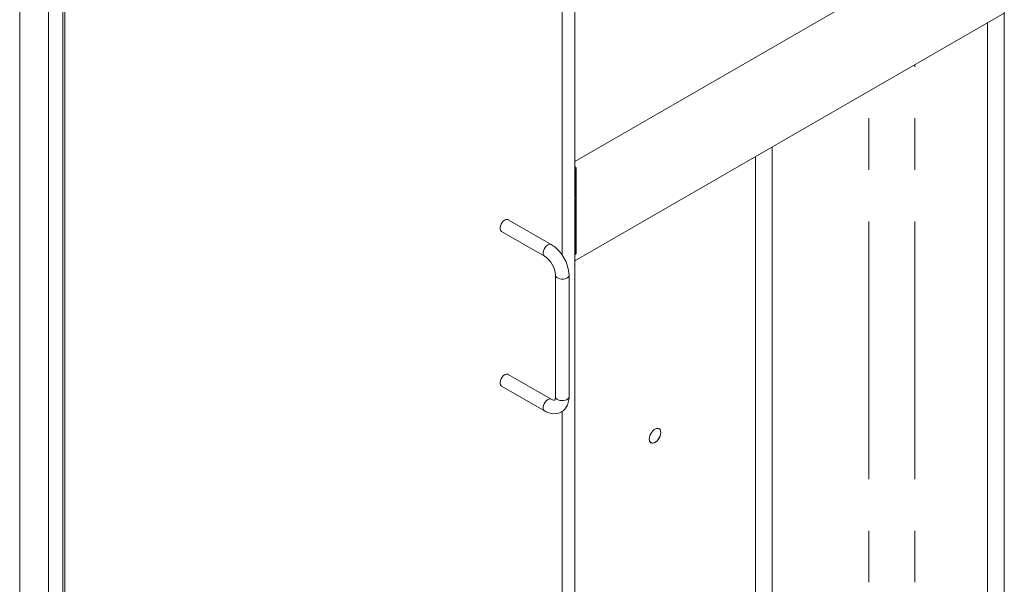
# Model space of a CAD drawing. Header units: millimetres. Extents: x 450 to 25135, y 150 to 17673.
# Tile 336 of 463: x 20577 to 21305, y 8512 to 8929. Entities that reach past the tile are written whole.
import ezdxf

# ---------------------------------------------------------------- set-up
doc = ezdxf.new("R2010")
doc.units = ezdxf.units.MM
doc.linetypes.add('SLD-Centrada-doble', pattern=[12.7, 6.35, -1.27, 1.27, -1.27, 1.27, -1.27])
doc.linetypes.add('SLD-Continua', pattern=[0])
doc.layers.add('OCULTA', color=8, linetype='SLD-Continua')

msp = doc.modelspace()

# ---------------------------------------------------------------- linework, layer by layer
at = {"layer": 'OCULTA', "linetype": 'SLD-Continua', "lineweight": 18, "ltscale": 30}
for p, q in [((20987.22, 9363.96), (20987.22, 8139)), ((20978.03, 8755.39), (20978.03, 9344.78)), ((20577.1, 7926.79), (20577.1, 9151.75)), ((20598.31, 7914.54), (20598.31, 9139.51)), ((20608.92, 9133.38), (20608.92, 7932.92)), ((20610.33, 9132.56), (20610.33, 7932.1)), ((21304.65, 8068.58), (21304.65, 9023.77)), ((21304.65, 8068.58), (21304.65, 9023.77)), ((21304.65, 8068.58), (21304.65, 9023.77)), ((21304.65, 9007.72), (20987.22, 8824.52)), ((21304.65, 9007.72), (20987.22, 8824.52)), ((21304.65, 9007.72), (20987.22, 8824.52)), ((21304.65, 8934.22), (20987.22, 8751.02)), ((21304.65, 8934.22), (20987.22, 8751.02)), ((21304.65, 8934.22), (20987.22, 8751.02)), ((21292.28, 8075.72), (21292.28, 8927.08)), ((21292.28, 8075.72), (21292.28, 8927.08)), ((21292.28, 8075.72), (21292.28, 8927.08)), ((21133.18, 8167.55), (21133.18, 8835.26)), ((21133.18, 8167.55), (21133.18, 8835.26)), ((21133.18, 8167.55), (21133.18, 8835.26)), ((21120.8, 8174.69), (21120.8, 8828.12)), ((21120.8, 8174.69), (21120.8, 8828.12)), ((21120.8, 8174.69), (21120.8, 8828.12)), ((20987.22, 8820.88), (20987.57, 8820.68)), ((20987.57, 8818.64), (20987.22, 8818.43)), ((20988.3, 8797.62), (20988.3, 8819.66)), ((20987.22, 8798.85), (20987.57, 8798.64)), ((20987.57, 8796.6), (20987.22, 8796.4)), ((20987.22, 8755.57), (20987.22, 8796.4)), ((20988.3, 8756.79), (20988.3, 8797.62)), ((20969.92, 8763.19), (20938.1, 8781.55)), ((20933.1, 8772.89), (20964.92, 8754.53)), ((20987.57, 8755.77), (20987.22, 8755.57)), ((20973.03, 8740.49), (20973.03, 8650.66)), ((20983.03, 8650.66), (20983.03, 8740.49)), ((20969.92, 8648.86), (20938.1, 8667.22)), ((20933.1, 8658.56), (20964.92, 8640.2)), ((20978.03, 8144.31), (20978.03, 8639.88))]:
    msp.add_line(p, q, dxfattribs=at)
at = {"layer": 'OCULTA', "linetype": 'SLD-Centrada-doble', "lineweight": 18, "ltscale": 30}
for p, q in [((21238.54, 8208.77), (21238.54, 8896.07)), ((21238.54, 8208.77), (21238.54, 8896.07)), ((21238.54, 8208.77), (21238.54, 8896.07)), ((21204.6, 8208.77), (21204.6, 8876.48)), ((21204.6, 8208.77), (21204.6, 8876.48)), ((21204.6, 8208.77), (21204.6, 8876.48)), ((20987.57, 8798.64), (20987.57, 8818.64)), ((20987.57, 8755.77), (20987.57, 8796.6))]:
    msp.add_line(p, q, dxfattribs=at)
at = {"layer": 'OCULTA', "linetype": 'SLD-Continua', "lineweight": 18, "ltscale": 30, "flags": 128}
for points in [[(20933.1, 8772.89), (20932.86, 8773.06), (20932.36, 8773.72), (20932.1, 8774.65), (20932.1, 8775.76), (20932.36, 8776.98), (20932.86, 8778.22), (20933.56, 8779.38), (20934.42, 8780.39), (20935.36, 8781.16), (20936.32, 8781.64), (20937.23, 8781.79), (20938.01, 8781.6), (20938.1, 8781.55)], [(20938.1, 8667.22), (20938.01, 8667.27), (20937.23, 8667.46), (20936.32, 8667.31), (20935.36, 8666.83), (20934.42, 8666.06), (20933.56, 8665.05), (20932.86, 8663.89), (20932.36, 8662.65), (20932.1, 8661.43), (20932.1, 8660.32), (20932.36, 8659.39), (20932.86, 8658.73), (20933.1, 8658.56)], [(20964.92, 8640.2), (20966.03, 8639.61), (20968.1, 8638.76), (20969.99, 8638.28), (20971.82, 8638.09), (20973.59, 8638.17), (20975.45, 8638.59), (20977.14, 8639.3), (20978.63, 8640.28), (20979.92, 8641.49), (20980.98, 8642.91), (20981.83, 8644.51), (20982.47, 8646.29), (20982.87, 8648.26), (20983.02, 8650.36), (20983.03, 8650.66)], [(20973.03, 8650.66), (20973.01, 8650.08), (20972.89, 8649.2), (20972.7, 8648.59), (20972.53, 8648.25), (20972.43, 8648.13), (20972.42, 8648.12), (20972.34, 8648.1), (20972.07, 8648.09), (20971.58, 8648.16), (20970.83, 8648.41), (20969.92, 8648.86)], [(21050.82, 8624.28), (21050.69, 8625.39), (21050.33, 8626.29), (21049.75, 8626.93), (21048.98, 8627.27), (21048.07, 8627.3), (21047.07, 8627), (21046.04, 8626.41), (21045.05, 8625.55), (21044.14, 8624.48), (21043.37, 8623.25), (21042.79, 8621.93), (21042.42, 8620.61), (21042.3, 8619.37), (21042.42, 8618.26), (21042.79, 8617.36), (21043.37, 8616.72), (21044.14, 8616.38), (21045.05, 8616.35), (21046.04, 8616.64), (21047.07, 8617.24), (21048.07, 8618.1), (21048.98, 8619.17), (21049.75, 8620.4), (21050.33, 8621.71), (21050.69, 8623.03), (21050.82, 8624.28)], [(21050.82, 8624.28), (21050.69, 8625.39), (21050.33, 8626.29), (21049.75, 8626.93), (21048.98, 8627.27), (21048.07, 8627.3), (21047.07, 8627), (21046.04, 8626.41), (21045.05, 8625.55), (21044.14, 8624.48), (21043.37, 8623.25), (21042.79, 8621.93), (21042.42, 8620.61), (21042.3, 8619.37), (21042.42, 8618.26), (21042.79, 8617.36), (21043.37, 8616.72), (21044.14, 8616.38), (21045.05, 8616.35), (21046.04, 8616.64), (21047.07, 8617.24), (21048.07, 8618.1), (21048.98, 8619.17), (21049.75, 8620.4), (21050.33, 8621.71), (21050.69, 8623.03), (21050.82, 8624.28)], [(21050.82, 8624.28), (21050.69, 8625.39), (21050.33, 8626.29), (21049.75, 8626.93), (21048.98, 8627.27), (21048.07, 8627.3), (21047.07, 8627), (21046.04, 8626.41), (21045.05, 8625.55), (21044.14, 8624.48), (21043.37, 8623.25), (21042.79, 8621.93), (21042.42, 8620.61), (21042.3, 8619.37), (21042.42, 8618.26), (21042.79, 8617.36), (21043.37, 8616.72), (21044.14, 8616.38), (21045.05, 8616.35), (21046.04, 8616.64), (21047.07, 8617.24), (21048.07, 8618.1), (21048.98, 8619.17), (21049.75, 8620.4), (21050.33, 8621.71), (21050.69, 8623.03), (21050.82, 8624.28)], [(21046.54, 8626.73), (21046.81, 8626.88), (21047.85, 8627.25), (21048.81, 8627.28), (21049.63, 8626.97), (21050.26, 8626.34), (21050.65, 8625.42), (21050.78, 8624.28), (21050.78, 8624.28), (21050.65, 8622.99), (21050.26, 8621.62), (21049.63, 8620.27), (21048.81, 8619.01), (21047.85, 8617.93), (21046.81, 8617.1), (21045.74, 8616.56), (21044.73, 8616.36), (21043.84, 8616.5), (21043.11, 8616.97), (21042.6, 8617.75), (21042.33, 8618.79), (21042.3, 8619.39), (21042.33, 8618.79), (21042.6, 8617.75), (21043.11, 8616.97), (21043.84, 8616.5), (21044.73, 8616.36), (21045.74, 8616.56), (21046.81, 8617.1), (21047.85, 8617.93), (21048.81, 8619.01), (21049.63, 8620.27), (21050.26, 8621.62), (21050.65, 8622.99), (21050.78, 8624.28), (21050.78, 8624.28), (21050.65, 8625.42), (21050.26, 8626.34), (21049.63, 8626.97), (21048.81, 8627.28), (21047.85, 8627.25), (21046.81, 8626.88), (21046.54, 8626.73)], [(21042.3, 8619.39), (21042.33, 8618.79), (21042.6, 8617.75), (21043.11, 8616.97), (21043.84, 8616.5), (21044.73, 8616.36), (21045.74, 8616.56), (21046.81, 8617.1), (21047.85, 8617.93), (21048.81, 8619.01), (21049.63, 8620.27), (21050.26, 8621.62), (21050.65, 8622.99), (21050.78, 8624.28), (21050.78, 8624.28)], [(21050.78, 8624.28), (21050.65, 8625.42), (21050.26, 8626.34), (21049.63, 8626.97), (21048.81, 8627.28), (21047.85, 8627.25), (21046.81, 8626.88), (21046.54, 8626.73)]]:
    msp.add_lwpolyline(points, dxfattribs=at)
at = {"layer": 'OCULTA', "linetype": 'SLD-Centrada-doble', "lineweight": 18, "ltscale": 30, "flags": 128}
for points in [[(20964.92, 8754.53), (20964.68, 8754.7), (20964.18, 8755.36), (20963.92, 8756.28), (20963.92, 8757.39), (20964.18, 8758.61), (20964.68, 8759.85), (20965.38, 8761.02), (20966.24, 8762.02), (20967.18, 8762.79), (20968.14, 8763.27), (20969.05, 8763.42), (20969.83, 8763.24), (20969.92, 8763.19)], [(20973.03, 8740.49), (20973.05, 8740.19), (20973.37, 8739.43), (20974.04, 8738.74), (20975, 8738.19), (20976.19, 8737.8), (20977.51, 8737.62), (20978.88, 8737.64), (20980.17, 8737.88), (20981.31, 8738.31), (20982.21, 8738.9), (20982.79, 8739.61), (20983.02, 8740.39), (20983.03, 8740.49)], [(20973.03, 8650.66), (20973.05, 8650.36), (20973.37, 8649.6), (20974.04, 8648.91), (20975, 8648.36), (20976.19, 8647.97), (20977.51, 8647.79), (20978.88, 8647.81), (20980.17, 8648.05), (20981.31, 8648.48), (20982.21, 8649.07), (20982.79, 8649.78), (20983.02, 8650.56), (20983.03, 8650.66)], [(20969.92, 8648.86), (20969.83, 8648.91), (20969.05, 8649.09), (20968.14, 8648.94), (20967.18, 8648.46), (20966.24, 8647.69), (20965.38, 8646.69), (20964.68, 8645.52), (20964.18, 8644.28), (20963.92, 8643.06), (20963.92, 8641.95), (20964.18, 8641.03), (20964.68, 8640.37), (20964.92, 8640.2)]]:
    msp.add_lwpolyline(points, dxfattribs=at)
at = {"layer": 'OCULTA', "linetype": 'SLD-Continua', "lineweight": 18, "ltscale": 900}
for centre, radius, start, end in [((20987.19, 8819.66), 1.09, 290.77139, 69.22861), ((20987.19, 8797.62), 1.09, 290.77139, 69.22861), ((20955.09, 8739.49), 27.95, 2.04036, 57.96132), ((20955.06, 8739.47), 18, 3.2256, 56.77168), ((20987.05, 8756.91), 1.26, 294.36544, 354.30101)]:
    msp.add_arc(centre, radius, start, end, dxfattribs=at)

doc.saveas('drawing.dxf')
